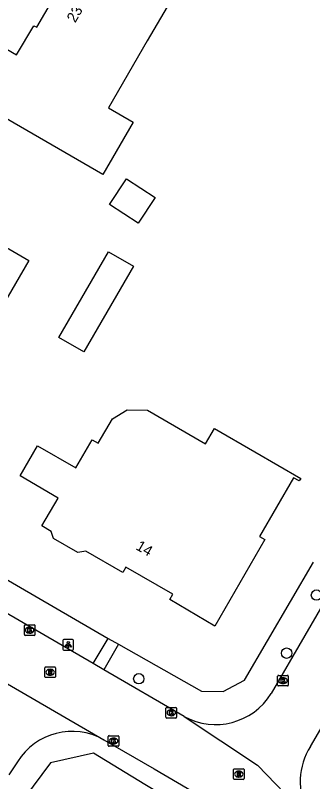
# Model space of a CAD drawing. Extents: x 157321 to 158827, y 386650 to 388532.
# Drawn here: x 158396.4 to 158424.3, y 387138.8 to 387211 of the extents above; entities that cross this region are included whole.
import ezdxf

# ---------------------------------------------------------------- set-up
doc = ezdxf.new("R2010")
doc.units = 0
for name, color, linetype in [('IMGEO_Berm_groen', 7, 'Continuous'), ('IMGEO_Boom', 7, 'Continuous'), ('IMGEO_Kolk', 7, 'Continuous'), ('IMGEO_Lichtpunt', 7, 'Continuous'), ('IMGEO_Pand', 7, 'Continuous'), ('IMGEO_Pand_nummerreeks', 7, 'Continuous'), ('IMGEO_Rijbaan_lokaal_gesloten', 7, 'Continuous'), ('IMGEO_Rioolput', 7, 'Continuous'), ('IMGEO_Voetpad_open', 7, 'Continuous')]:
    doc.layers.add(name, color=color, linetype=linetype)

msp = doc.modelspace()

# ---------------------------------------------------------------- linework, layer by layer
at = {"layer": 'IMGEO_Berm_groen'}
for points in [[(158371.32, 387171.979), (158405.103, 387152.31)], [(158406.085, 387151.758), (158413.886, 387147.337), (158415.929, 387147.295), (158417.935, 387148.369), (158424.414, 387159.491)], [(158415.345, 387134.421), (158408.545, 387138.556), (158403.707, 387141.498), (158399.688, 387140.596), (158392.395, 387130.819)]]:
    msp.add_lwpolyline(points, dxfattribs=at)
at = {"layer": 'IMGEO_Boom'}
for centre in [(158424.708, 387156.404), (158421.901, 387150.922), (158407.985, 387148.512)]:
    msp.add_circle(centre, 0.489, dxfattribs=at)
at = {"layer": 'IMGEO_Kolk'}
for p, q in [((158397.215, 387152.669), (158397.215, 387153.521)), ((158397.29, 387153.595), (158398.142, 387153.595)), ((158397.703, 387153.375), (158397.728, 387153.375)), ((158398.216, 387153.521), (158398.216, 387152.669)), ((158398.142, 387152.595), (158397.29, 387152.595)), ((158397.726, 387152.815), (158397.701, 387152.815)), ((158421.054, 387147.908), (158421.054, 387148.76)), ((158421.129, 387148.834), (158421.981, 387148.834)), ((158422.055, 387148.76), (158422.055, 387147.908)), ((158421.565, 387148.054), (158421.54, 387148.054)), ((158421.542, 387148.614), (158421.567, 387148.614)), ((158421.981, 387147.834), (158421.129, 387147.834)), ((158410.542, 387144.879), (158410.542, 387145.731)), ((158410.617, 387145.805), (158411.469, 387145.805)), ((158411.03, 387145.585), (158411.055, 387145.585)), ((158411.543, 387145.731), (158411.543, 387144.879)), ((158411.469, 387144.805), (158410.617, 387144.805)), ((158411.053, 387145.025), (158411.028, 387145.025)), ((158405.109, 387142.221), (158405.109, 387143.073)), ((158405.184, 387143.147), (158406.036, 387143.147)), ((158406.11, 387143.073), (158406.11, 387142.221)), ((158405.62, 387142.367), (158405.595, 387142.367)), ((158405.597, 387142.927), (158405.622, 387142.927)), ((158406.036, 387142.147), (158405.184, 387142.147))]:
    msp.add_line(p, q, dxfattribs=at)
for points in [[(158397.215, 387152.669), (158397.215, 387153.521)], [(158397.29, 387153.595), (158398.142, 387153.595)], [(158397.536, 387153.295), (158397.659, 387153.295), (158397.659, 387153.144), (158397.789, 387153.295), (158397.953, 387153.295), (158397.807, 387153.144), (158397.96, 387152.895), (158397.808, 387152.895), (158397.723, 387153.059), (158397.659, 387152.992), (158397.659, 387152.895), (158397.536, 387152.895), (158397.536, 387153.295)], [(158398.216, 387153.521), (158398.216, 387152.669)], [(158398.142, 387152.595), (158397.29, 387152.595)], [(158421.054, 387147.908), (158421.054, 387148.76)], [(158421.129, 387148.834), (158421.981, 387148.834)], [(158422.055, 387148.76), (158422.055, 387147.908)], [(158421.375, 387148.534), (158421.498, 387148.534), (158421.498, 387148.383), (158421.628, 387148.534), (158421.792, 387148.534), (158421.646, 387148.383), (158421.799, 387148.134), (158421.647, 387148.134), (158421.562, 387148.298), (158421.498, 387148.231), (158421.498, 387148.134), (158421.375, 387148.134), (158421.375, 387148.534)], [(158421.981, 387147.834), (158421.129, 387147.834)], [(158410.542, 387144.879), (158410.542, 387145.731)], [(158410.617, 387145.805), (158411.469, 387145.805)], [(158410.863, 387145.505), (158410.986, 387145.505), (158410.986, 387145.354), (158411.116, 387145.505), (158411.28, 387145.505), (158411.134, 387145.354), (158411.287, 387145.105), (158411.135, 387145.105), (158411.05, 387145.269), (158410.986, 387145.202), (158410.986, 387145.105), (158410.863, 387145.105), (158410.863, 387145.505)], [(158411.543, 387145.731), (158411.543, 387144.879)], [(158411.469, 387144.805), (158410.617, 387144.805)], [(158405.109, 387142.221), (158405.109, 387143.073)], [(158405.184, 387143.147), (158406.036, 387143.147)], [(158406.11, 387143.073), (158406.11, 387142.221)], [(158405.43, 387142.847), (158405.553, 387142.847), (158405.553, 387142.696), (158405.683, 387142.847), (158405.847, 387142.847), (158405.701, 387142.696), (158405.854, 387142.447), (158405.702, 387142.447), (158405.617, 387142.611), (158405.553, 387142.544), (158405.553, 387142.447), (158405.43, 387142.447), (158405.43, 387142.847)], [(158406.036, 387142.147), (158405.184, 387142.147)]]:
    msp.add_lwpolyline(points, dxfattribs=at)
for centre, start, end in [((158397.292, 387153.519), 91.55205, 178.44795), ((158397.292, 387153.519), 91.55205, 178.44795), ((158398.14, 387153.519), 1.55205, 88.44795), ((158398.14, 387153.519), 1.55205, 88.44795), ((158397.292, 387152.671), 181.55205, 268.44795), ((158397.292, 387152.671), 181.55205, 268.44795), ((158398.14, 387152.671), 271.55205, 358.44795), ((158398.14, 387152.671), 271.55205, 358.44795), ((158421.131, 387148.758), 91.55205, 178.44795), ((158421.131, 387148.758), 91.55205, 178.44795), ((158421.979, 387148.758), 1.55205, 88.44795), ((158421.979, 387148.758), 1.55205, 88.44795), ((158421.131, 387147.91), 181.55205, 268.44795), ((158421.131, 387147.91), 181.55205, 268.44795), ((158421.979, 387147.91), 271.55205, 358.44795), ((158421.979, 387147.91), 271.55205, 358.44795), ((158410.619, 387145.729), 91.55205, 178.44795), ((158410.619, 387145.729), 91.55205, 178.44795), ((158411.467, 387145.729), 1.55205, 88.44795), ((158411.467, 387145.729), 1.55205, 88.44795), ((158410.619, 387144.881), 181.55205, 268.44795), ((158410.619, 387144.881), 181.55205, 268.44795), ((158411.467, 387144.881), 271.55205, 358.44795), ((158411.467, 387144.881), 271.55205, 358.44795), ((158405.186, 387143.071), 91.55205, 178.44795), ((158405.186, 387143.071), 91.55205, 178.44795), ((158406.034, 387143.071), 1.55205, 88.44795), ((158406.034, 387143.071), 1.55205, 88.44795), ((158405.186, 387142.223), 181.55205, 268.44795), ((158405.186, 387142.223), 181.55205, 268.44795), ((158406.034, 387142.223), 271.55205, 358.44795), ((158406.034, 387142.223), 271.55205, 358.44795)]:
    msp.add_arc(centre, 0.0765, start, end, dxfattribs=at)
for centre, major_axis, ratio, start_param, end_param in [((158397.702, 387153.095), (-0.387, 0.002), 0.722429, 4.712389, 7.853982), ((158397.727, 387153.095), (-0.39, 0.002), 0.717154, 1.570796, 4.712389), ((158421.541, 387148.334), (-0.387, 0.002), 0.722429, 4.712389, 7.853982), ((158421.566, 387148.334), (-0.39, 0.002), 0.717154, 1.570796, 4.712389), ((158411.029, 387145.305), (-0.387, 0.002), 0.722429, 4.712389, 7.853982), ((158411.054, 387145.305), (-0.39, 0.002), 0.717154, 1.570796, 4.712389), ((158405.596, 387142.647), (-0.387, 0.002), 0.722429, 4.712389, 7.853982), ((158405.621, 387142.647), (-0.39, 0.002), 0.717154, 1.570796, 4.712389)]:
    msp.add_ellipse(centre, major_axis=major_axis, ratio=ratio, start_param=start_param, end_param=end_param, dxfattribs=at)
at = {"layer": 'IMGEO_Lichtpunt'}
for p, q in [((158400.851, 387152.121), (158400.851, 387151.314)), ((158400.851, 387152.121), (158400.851, 387151.314)), ((158401.753, 387152.216), (158400.945, 387152.216)), ((158401.753, 387152.216), (158400.945, 387152.216)), ((158401.847, 387151.314), (158401.847, 387152.121)), ((158401.847, 387151.314), (158401.847, 387152.121)), ((158400.945, 387151.22), (158401.753, 387151.22)), ((158400.945, 387151.22), (158401.753, 387151.22))]:
    msp.add_line(p, q, dxfattribs=at)
for points in [[(158401.225, 387151.785), (158401.264, 387151.757), (158401.076, 387151.495), (158401.038, 387151.522), (158401.225, 387151.785)], [(158401.327, 387151.737), (158401.374, 387151.737), (158401.374, 387151.415), (158401.327, 387151.415), (158401.327, 387151.737)], [(158401.437, 387151.757), (158401.475, 387151.784), (158401.662, 387151.522), (158401.623, 387151.494), (158401.437, 387151.757)]]:
    msp.add_lwpolyline(points, dxfattribs=at)
msp.add_circle((158401.35, 387151.919), 0.0994, dxfattribs=at)
for centre, start, end in [((158400.945, 387152.121), 90, 180), ((158400.945, 387152.121), 90, 180), ((158401.753, 387152.121), 0, 90), ((158401.753, 387152.121), 0, 90), ((158400.945, 387151.314), 180, 270), ((158400.945, 387151.314), 180, 270), ((158401.753, 387151.314), 270, 0), ((158401.753, 387151.314), 270, 360)]:
    msp.add_arc(centre, 0.0946, start, end, dxfattribs=at)
at = {"layer": 'IMGEO_Pand'}
for points in [[(158404.603, 387196.051), (158396.262, 387200.883), (158391.935, 387203.389), (158394.043, 387207.023), (158394.812, 387206.577), (158395.558, 387207.864), (158396.488, 387207.32), (158398.119, 387210.055), (158398.374, 387209.929), (158400.437, 387213.451), (158400.18, 387213.605), (158402.675, 387217.974), (158411.294, 387212.957), (158408.788, 387208.631), (158405.131, 387202.318), (158407.454, 387200.973), (158404.603, 387196.051)], [(158407.922, 387191.442), (158405.237, 387193.218), (158406.842, 387195.644), (158409.527, 387193.867), (158407.922, 387191.442)], [(158397.634, 387187.944), (158390.627, 387175.904), (158390.34, 387176.071), (158390.715, 387176.72), (158389.173, 387177.611), (158386.773, 387173.454), (158379.502, 387177.654), (158383.805, 387185.017), (158384.421, 387184.657), (158385.363, 387186.267), (158383.697, 387187.242), (158387.525, 387193.827), (158397.634, 387187.944)], [(158402.804, 387179.33), (158400.465, 387180.685), (158405.137, 387188.749), (158407.476, 387187.394), (158402.804, 387179.33)], [(158423.222, 387167.391), (158423.066, 387167.17), (158422.542, 387167.451), (158419.33, 387161.908), (158419.843, 387161.625), (158415.138, 387153.483), (158410.893, 387155.975), (158411.182, 387156.478), (158406.756, 387159.028), (158406.467, 387158.519), (158403.012, 387160.552), (158402.236, 387160.406), (158399.969, 387161.728), (158399.738, 387162.407), (158398.863, 387162.917), (158400.395, 387165.548), (158396.806, 387167.639), (158398.457, 387170.473), (158402.046, 387168.383), (158403.598, 387171.047), (158404.173, 387170.712), (158405.504, 387172.999), (158406.877, 387173.873), (158408.791, 387173.834), (158414.264, 387170.646), (158415.117, 387172.111), (158418.901, 387169.907), (158423.222, 387167.391)]]:
    msp.add_lwpolyline(points, dxfattribs=at)
at = {"layer": 'IMGEO_Rijbaan_lokaal_gesloten'}
for points in [[(158403.676, 387149.943), (158369.214, 387169.995)], [(158424.132, 387142.136), (158435.311, 387161.281)], [(158426.788, 387158.068), (158420.429, 387147.119)], [(158389.595, 387151.506), (158404.702, 387142.768)], [(158404.697, 387149.361), (158403.676, 387149.943)], [(158412.255, 387144.966), (158404.697, 387149.361)], [(158412.255, 387144.966), (158419.156, 387140.381), (158424.279, 387135.071)], [(158404.702, 387142.768), (158409.43, 387140.01), (158416.009, 387136.171), (158416.139, 387136.083), (158416.267, 387135.993)], [(158396.575, 387140.67), (158395.765, 387139.465)]]:
    msp.add_lwpolyline(points, dxfattribs=at)
for centre, radius, start, end in [((158415.223, 387150.291), 6.097, 240.8691, 328.64356), ((158401.725, 387137.508), 6.044, 60.49417, 148.4558), ((158429.535, 387138.781), 6.36, 148.16316, 206.51256)]:
    msp.add_arc(centre, radius, start, end, dxfattribs=at)
at = {"layer": 'IMGEO_Rioolput'}
for p, q in [((158399.141, 387148.702), (158399.141, 387149.554)), ((158399.216, 387149.628), (158400.068, 387149.628)), ((158400.142, 387149.554), (158400.142, 387148.702)), ((158399.652, 387148.848), (158399.627, 387148.848)), ((158399.629, 387149.408), (158399.654, 387149.408)), ((158400.068, 387148.628), (158399.216, 387148.628)), ((158416.896, 387139.096), (158416.896, 387139.948)), ((158416.971, 387140.022), (158417.823, 387140.022)), ((158417.384, 387139.802), (158417.409, 387139.802)), ((158417.897, 387139.948), (158417.897, 387139.096)), ((158417.823, 387139.022), (158416.971, 387139.022)), ((158417.407, 387139.242), (158417.382, 387139.242))]:
    msp.add_line(p, q, dxfattribs=at)
for points in [[(158399.141, 387148.702), (158399.141, 387149.554)], [(158399.216, 387149.628), (158400.068, 387149.628)], [(158400.142, 387149.554), (158400.142, 387148.702)], [(158399.73, 387149.326), (158399.478, 387149.328), (158399.478, 387148.928)], [(158399.478, 387148.928), (158399.602, 387148.928), (158399.602, 387149.09), (158399.613, 387149.09)], [(158399.656, 387149.247), (158399.602, 387149.247), (158399.602, 387149.166)], [(158399.602, 387149.166), (158399.654, 387149.166)], [(158399.66, 387149.061), (158399.731, 387148.928), (158399.871, 387148.928), (158399.806, 387149.054)], [(158400.068, 387148.628), (158399.216, 387148.628)], [(158416.896, 387139.096), (158416.896, 387139.948)], [(158416.971, 387140.022), (158417.823, 387140.022)], [(158417.485, 387139.72), (158417.233, 387139.722), (158417.233, 387139.322)], [(158417.233, 387139.322), (158417.357, 387139.322), (158417.357, 387139.484), (158417.368, 387139.484)], [(158417.411, 387139.641), (158417.357, 387139.641), (158417.357, 387139.56)], [(158417.357, 387139.56), (158417.409, 387139.56)], [(158417.415, 387139.455), (158417.486, 387139.322), (158417.626, 387139.322), (158417.561, 387139.448)], [(158417.897, 387139.948), (158417.897, 387139.096)], [(158417.823, 387139.022), (158416.971, 387139.022)]]:
    msp.add_lwpolyline(points, dxfattribs=at)
for centre, radius, start, end in [((158399.218, 387149.552), 0.0765, 91.55205, 178.44795), ((158399.218, 387149.552), 0.0765, 91.55205, 178.44795), ((158400.066, 387149.552), 0.0765, 1.55205, 88.44795), ((158400.066, 387149.552), 0.0765, 1.55205, 88.44795), ((158399.612, 387149.037), 0.0533, 26.02933, 88.69889), ((158399.638, 387149.355), 0.19, 274.7715, 282.96867), ((158399.662, 387149.151), 0.0964, 77.00612, 93.18647), ((158399.676, 387149.208), 0.0378, 276.66336, 79.67722), ((158399.729, 387149.216), 0.109, 350.36119, 89.41601), ((158399.727, 387149.216), 0.112, 277.58423, 350.98172), ((158399.711, 387149.001), 0.108, 29.51342, 73.79051), ((158399.218, 387148.704), 0.0765, 181.55205, 268.44795), ((158399.218, 387148.704), 0.0765, 181.55205, 268.44795), ((158400.066, 387148.704), 0.0765, 271.55205, 358.44795), ((158400.066, 387148.704), 0.0765, 271.55205, 358.44795), ((158416.973, 387139.946), 0.0765, 91.55205, 178.44795), ((158416.973, 387139.946), 0.0765, 91.55205, 178.44795), ((158417.367, 387139.431), 0.0533, 26.02933, 88.69889), ((158417.393, 387139.749), 0.19, 274.7715, 282.96867), ((158417.417, 387139.545), 0.0964, 77.00612, 93.18647), ((158417.431, 387139.602), 0.0378, 276.66336, 79.67722), ((158417.484, 387139.61), 0.109, 350.36119, 89.41601), ((158417.482, 387139.61), 0.112, 277.58423, 350.98172), ((158417.466, 387139.395), 0.108, 29.51342, 73.79051), ((158417.821, 387139.946), 0.0765, 1.55205, 88.44795), ((158417.821, 387139.946), 0.0765, 1.55205, 88.44795), ((158416.973, 387139.098), 0.0765, 181.55205, 268.44795), ((158416.973, 387139.098), 0.0765, 181.55205, 268.44795), ((158417.821, 387139.098), 0.0765, 271.55205, 358.44795), ((158417.821, 387139.098), 0.0765, 271.55205, 358.44795)]:
    msp.add_arc(centre, radius, start, end, dxfattribs=at)
for centre, major_axis, ratio, start_param, end_param in [((158399.628, 387149.128), (-0.387, 0.002), 0.722429, 4.712389, 7.853982), ((158399.653, 387149.128), (-0.39, 0.002), 0.717154, 1.570796, 4.712389), ((158417.383, 387139.522), (-0.387, 0.002), 0.722429, 4.712389, 7.853982), ((158417.408, 387139.522), (-0.39, 0.002), 0.717154, 1.570796, 4.712389)]:
    msp.add_ellipse(centre, major_axis=major_axis, ratio=ratio, start_param=start_param, end_param=end_param, dxfattribs=at)
at = {"layer": 'IMGEO_Voetpad_open'}
for points in [[(158403.676, 387149.943), (158405.103, 387152.31)], [(158406.085, 387151.758), (158404.697, 387149.361)], [(158405.103, 387152.31), (158406.085, 387151.758)]]:
    msp.add_lwpolyline(points, dxfattribs=at)

# ---------------------------------------------------------------- texts
at = {"layer": 'IMGEO_Pand_nummerreeks'}
for s, rotation, p in [('23', 59.85537, (158402.002, 387210.286)), ('14', 329.90253, (158407.628, 387160.749))]:
    msp.add_text(s, height=1, rotation=rotation, dxfattribs=at).set_placement(p)

doc.saveas('drawing.dxf')
